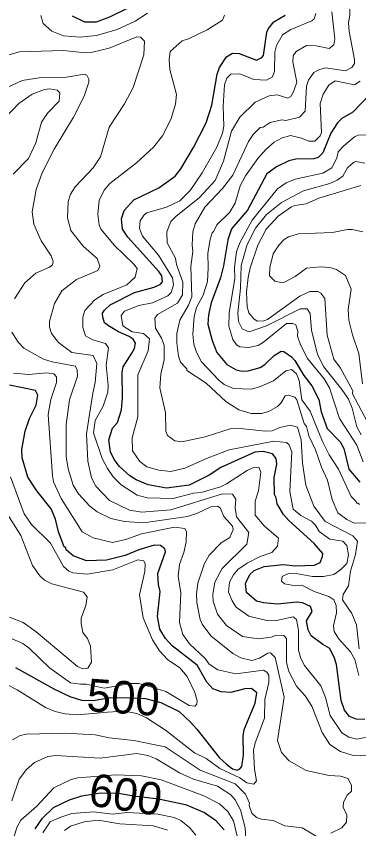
# Model space of a CAD drawing. Extents: x 673.3 to 698.5, y 6984.3 to 7012.3.
# Drawn here: x 684.042 to 684.883, y 7008.359 to 7010.354 of the extents above; entities that cross this region are included whole.
import ezdxf
from ezdxf.enums import TextEntityAlignment as Align

# ---------------------------------------------------------------- set-up
doc = ezdxf.new("R2010")
doc.units = 0
doc.header["$LTSCALE"] = 0.032
doc.layers.add('1', color=7, linetype='Continuous', lineweight=25)
doc.layers.add('2', color=7, linetype='Continuous', lineweight=13)
doc.layers.add('61', color=7, linetype='Continuous')

msp = doc.modelspace()

# ---------------------------------------------------------------- linework, layer by layer
at = {"layer": '1'}
for points in [[(684.3124, 7010.3724), (684.271, 7010.3515), (684.2385, 7010.3394), (684.2099, 7010.3393), (684.1796, 7010.3542)], [(684.254, 7009.6247), (684.2589, 7009.6327), (684.2724, 7009.6457), (684.3326, 7009.6754), (684.381, 7009.6888), (684.3962, 7009.6959), (684.4014, 7009.7023), (684.3994, 7009.7164), (684.3924, 7009.7276), (684.3161, 7009.8112), (684.303, 7009.8309), (684.3005, 7009.8563), (684.3067, 7009.877), (684.3303, 7009.9034), (684.3919, 7009.9323), (684.4322, 7009.9616), (684.446, 7009.9794), (684.4776, 7010.0316), (684.5087, 7010.0922), (684.5226, 7010.1359), (684.5358, 7010.2117), (684.5408, 7010.228), (684.5583, 7010.2544), (684.5728, 7010.2635), (684.5894, 7010.2625), (684.6323, 7010.2458), (684.6454, 7010.2529), (684.6491, 7010.2577), (684.6578, 7010.3149), (684.6616, 7010.3239), (684.6745, 7010.34), (684.7028, 7010.3566)], [(684.9093, 7010.1599), (684.8688, 7010.1183), (684.8414, 7010.1033), (684.8312, 7010.0923), (684.8144, 7010.0667), (684.795, 7010.0183), (684.7833, 7010.0071), (684.7727, 7010.0038), (684.7284, 7010.0029), (684.7112, 7009.9993), (684.6813, 7009.9841), (684.6579, 7009.9671), (684.61, 7009.8778), (684.5711, 7009.8318), (684.562, 7009.8049), (684.5513, 7009.741), (684.544, 7009.7117), (684.5205, 7009.6502), (684.5138, 7009.6209), (684.5122, 7009.5979), (684.5229, 7009.5577), (684.5343, 7009.5288), (684.559, 7009.4992), (684.5819, 7009.486), (684.5965, 7009.4826), (684.6116, 7009.4833), (684.6411, 7009.4917), (684.6524, 7009.4992), (684.6753, 7009.5212), (684.6925, 7009.532), (684.6989, 7009.5305), (684.7181, 7009.5175), (684.7264, 7009.5084), (684.7486, 7009.4716), (684.7683, 7009.4468), (684.7849, 7009.4133), (684.7914, 7009.3824), (684.806, 7009.3421), (684.8378, 7009.3091), (684.8468, 7009.2928), (684.8594, 7009.2417), (684.8862, 7009.2103)], [(684.8984, 7008.6275), (684.8769, 7008.6281), (684.8606, 7008.6344), (684.8485, 7008.6503), (684.8403, 7008.6742), (684.8283, 7008.7622), (684.824, 7008.7781), (684.8122, 7008.8018), (684.7948, 7008.8115), (684.7661, 7008.833), (684.7591, 7008.8478), (684.7549, 7008.8693), (684.7686, 7008.8924), (684.7652, 7008.9052), (684.745, 7008.9141), (684.7311, 7008.9157), (684.6834, 7008.9109), (684.6491, 7008.9135), (684.6322, 7008.9181), (684.6074, 7008.9389), (684.6051, 7008.9613), (684.6156, 7008.9833), (684.6267, 7008.9934), (684.6508, 7009.0029), (684.6981, 7009.0077), (684.7271, 7009.0045), (684.7743, 7009.0062), (684.7882, 7009.013), (684.7947, 7009.0273), (684.7954, 7009.0346), (684.7741, 7009.0593), (684.7116, 7009.1161), (684.6983, 7009.1309), (684.6832, 7009.1567), (684.6807, 7009.1714), (684.6767, 7009.1794), (684.6759, 7009.2214), (684.6823, 7009.254), (684.6806, 7009.2684), (684.6714, 7009.2799), (684.6489, 7009.2855), (684.6284, 7009.2837), (684.5445, 7009.2463), (684.5156, 7009.227), (684.4665, 7009.2027), (684.4108, 7009.1951), (684.3659, 7009.2037), (684.3365, 7009.2161), (684.3212, 7009.2253), (684.2956, 7009.2486), (684.2826, 7009.2657), (684.2735, 7009.2849), (684.2695, 7009.314), (684.2785, 7009.3423), (684.2906, 7009.3566), (684.3004, 7009.3873), (684.3028, 7009.4169), (684.3021, 7009.4804), (684.3049, 7009.4935), (684.3258, 7009.5268), (684.3324, 7009.5381), (684.3347, 7009.5511), (684.3294, 7009.5608), (684.3194, 7009.5678), (684.2932, 7009.5789), (684.2683, 7009.5937), (684.2589, 7009.6013), (684.2542, 7009.6151), (684.254, 7009.6247)], [(684.5735, 7008.5059), (684.5848, 7008.503), (684.5914, 7008.5062), (684.5961, 7008.5121), (684.6001, 7008.5394), (684.5993, 7008.5862), (684.6018, 7008.6025), (684.6285, 7008.6673), (684.6326, 7008.6931), (684.6201, 7008.7032), (684.6033, 7008.7024), (684.569, 7008.6934), (684.5449, 7008.6956), (684.5246, 7008.7023), (684.5097, 7008.7187), (684.4862, 7008.7608), (684.4245, 7008.8081), (684.4087, 7008.8266), (684.3948, 7008.8492), (684.3891, 7008.8802), (684.3956, 7008.9413), (684.3916, 7008.9592), (684.39, 7008.9857), (684.4087, 7009.0387), (684.407, 7009.0461), (684.3964, 7009.0549), (684.381, 7009.055), (684.343, 7009.0437), (684.3098, 7009.0297), (684.2635, 7009.0187), (684.2141, 7009.0168), (684.1818, 7009.0288), (684.1645, 7009.0442), (684.1634, 7009.0492), (684.1592, 7009.0517), (684.1453, 7009.088), (684.1385, 7009.1195), (684.1272, 7009.1448), (684.0921, 7009.1888), (684.0701, 7009.2225), (684.0564, 7009.2694), (684.0554, 7009.29), (684.0635, 7009.3354), (684.0743, 7009.3665), (684.0911, 7009.3987), (684.095, 7009.4239), (684.0887, 7009.4355), (684.0254, 7009.4486)], [(684.0401, 7008.7552), (684.1339, 7008.703), (684.1736, 7008.6835), (684.2021, 7008.6752), (684.2306, 7008.6741), (684.2735, 7008.6814), (684.3278, 7008.6804), (684.3593, 7008.6793), (684.3969, 7008.6689), (684.4419, 7008.647), (684.4702, 7008.6211), (684.4854, 7008.6036), (684.5404, 7008.534), (684.5583, 7008.5174), (684.5735, 7008.5059)], [(684.0885, 7008.3591), (684.1061, 7008.3851), (684.1336, 7008.4115), (684.1727, 7008.4302), (684.2029, 7008.4402), (684.2491, 7008.4475), (684.2931, 7008.4468), (684.3301, 7008.4403), (684.3917, 7008.4327), (684.458, 7008.4185), (684.5043, 7008.3993), (684.5311, 7008.3804), (684.553, 7008.3564)]]:
    msp.add_lwpolyline(points, dxfattribs=at)
at = {"layer": '2'}
for points in [[(684.7596, 7010.1972), (684.7726, 7010.2161), (684.7849, 7010.2227), (684.8016, 7010.2276), (684.851, 7010.2203), (684.8664, 7010.2279), (684.8727, 7010.2382), (684.8728, 7010.2478), (684.8599, 7010.3167), (684.8583, 7010.3378), (684.8614, 7010.3564), (684.8606, 7010.386)], [(684.1025, 7010.3561), (684.1083, 7010.3361), (684.1295, 7010.3171), (684.158, 7010.3056), (684.1989, 7010.3026), (684.239, 7010.3064), (684.2901, 7010.3217), (684.3339, 7010.3422), (684.3642, 7010.3614)], [(684.5536, 7010.3568), (684.5484, 7010.3442), (684.5111, 7010.3207), (684.4652, 7010.2987), (684.4492, 7010.2939), (684.4197, 7010.2673), (684.4176, 7010.2468), (684.4192, 7010.2232), (684.4356, 7010.1621), (684.4331, 7010.1378), (684.4216, 7010.1004), (684.4013, 7010.06), (684.3791, 7010.0328), (684.3375, 7009.9942), (684.2715, 7009.943), (684.2582, 7009.9267), (684.2457, 7009.9013), (684.2426, 7009.8683), (684.2458, 7009.842), (684.2497, 7009.8315), (684.2828, 7009.7908), (684.3311, 7009.745), (684.3385, 7009.7347), (684.3342, 7009.7135), (684.3131, 7009.6943), (684.2555, 7009.6709), (684.2351, 7009.6578), (684.2107, 7009.6312), (684.2051, 7009.6153), (684.2051, 7009.5896), (684.2122, 7009.5694), (684.2296, 7009.5596), (684.261, 7009.5503), (684.2686, 7009.54), (684.2629, 7009.4972), (684.2677, 7009.4481), (684.2669, 7009.4309), (684.2554, 7009.397), (684.236, 7009.3612), (684.2312, 7009.3311), (684.2533, 7009.2682), (684.266, 7009.2434), (684.2801, 7009.2235), (684.2997, 7009.2032), (684.3385, 7009.1785), (684.3636, 7009.1715), (684.4277, 7009.1699), (684.4775, 7009.1828), (684.4965, 7009.1846), (684.5436, 7009.1986), (684.5588, 7009.2058), (684.609, 7009.239), (684.6246, 7009.2463), (684.6378, 7009.2466), (684.6431, 7009.2344), (684.6368, 7009.1888), (684.6285, 7009.1638), (684.6292, 7009.129), (684.6506, 7009.1029), (684.6859, 7009.0723), (684.6837, 7009.0532), (684.6699, 7009.0376), (684.6408, 7009.0273), (684.6088, 7009.0113), (684.5862, 7008.9955), (684.5758, 7008.9828), (684.5661, 7008.9645), (684.5636, 7008.94), (684.5723, 7008.9184), (684.5824, 7008.9033), (684.6135, 7008.8809), (684.6609, 7008.8694), (684.6815, 7008.8706), (684.7222, 7008.8792), (684.7301, 7008.8727), (684.7352, 7008.8471), (684.7353, 7008.7973)], [(684.3264, 7009.3185), (684.3402, 7009.3707), (684.3402, 7009.4733), (684.3663, 7009.5322), (684.3695, 7009.562), (684.3546, 7009.5753), (684.3265, 7009.5788), (684.3037, 7009.5937), (684.2996, 7009.6193), (684.3081, 7009.6295), (684.3433, 7009.6439), (684.3763, 7009.6507), (684.4139, 7009.6672), (684.4223, 7009.676), (684.4283, 7009.6944), (684.4254, 7009.7118), (684.3913, 7009.7675), (684.3516, 7009.8142), (684.345, 7009.8329), (684.3465, 7009.8518), (684.3562, 7009.8663), (684.3629, 7009.8712), (684.4111, 7009.8856), (684.444, 7009.9005), (684.4689, 7009.9264), (684.4989, 7009.9697), (684.5343, 7010.0328), (684.5488, 7010.0668), (684.552, 7010.0844), (684.5504, 7010.1332), (684.5537, 7010.1853), (684.5594, 7010.2016), (684.5689, 7010.2116), (684.5913, 7010.2123), (684.6252, 7010.199), (684.6566, 7010.1974), (684.6718, 7010.2053), (684.6766, 7010.2195), (684.6775, 7010.2658), (684.681, 7010.2824), (684.6964, 7010.3085), (684.7166, 7010.3213), (684.7681, 7010.3427), (684.774, 7010.3475), (684.7783, 7010.3607)], [(684.715, 7009.3497), (684.6891, 7009.344), (684.6704, 7009.3361), (684.6538, 7009.3352), (684.5844, 7009.3424), (684.5678, 7009.3409), (684.5063, 7009.3214), (684.4489, 7009.3091), (684.4314, 7009.3114), (684.4132, 7009.3249), (684.4096, 7009.3351), (684.4086, 7009.381), (684.3949, 7009.4415), (684.3972, 7009.4749), (684.4054, 7009.5107), (684.4054, 7009.5465), (684.3989, 7009.5632), (684.384, 7009.5883), (684.3825, 7009.6125), (684.3886, 7009.6219), (684.4384, 7009.6499), (684.45, 7009.6701), (684.4509, 7009.7007), (684.4354, 7009.7442), (684.433, 7009.7602), (684.4127, 7009.798), (684.412, 7009.8245), (684.4217, 7009.8504), (684.4344, 7009.8633), (684.4915, 7009.9082), (684.5308, 7009.9508), (684.5508, 7009.9979), (684.5711, 7010.0721), (684.5914, 7010.1058), (684.6289, 7010.1427), (684.6636, 7010.1584), (684.6831, 7010.1609), (684.7092, 7010.1528), (684.7167, 7010.1571), (684.7233, 7010.168), (684.7311, 7010.1922), (684.7215, 7010.2417), (684.7222, 7010.2567), (684.7294, 7010.2674), (684.7546, 7010.2822), (684.7789, 7010.2815), (684.8104, 7010.275), (684.8221, 7010.2839), (684.8248, 7010.2988), (684.8172, 7010.3652)], [(684.8383, 7008.549), (684.8125, 7008.5657), (684.7937, 7008.5951), (684.7683, 7008.66), (684.7517, 7008.6851), (684.7307, 7008.7095), (684.7119, 7008.7449), (684.7059, 7008.7675), (684.7059, 7008.8259), (684.6994, 7008.8334), (684.6816, 7008.8341), (684.6681, 7008.8295), (684.6369, 7008.8254), (684.5977, 7008.8308), (684.5587, 7008.8578), (684.5364, 7008.8859), (684.526, 7008.918), (684.5252, 7008.9341), (684.5295, 7008.9644), (684.5481, 7008.9982), (684.608, 7009.058), (684.613, 7009.0863), (684.5831, 7009.1249), (684.5799, 7009.1468), (684.5813, 7009.168), (684.5728, 7009.1807), (684.5487, 7009.1818), (684.4214, 7009.1422), (684.3505, 7009.1368), (684.3197, 7009.141), (684.2709, 7009.1652), (684.2374, 7009.2), (684.2268, 7009.2204), (684.2177, 7009.2615), (684.2148, 7009.3284), (684.2296, 7009.4283), (684.2361, 7009.4546), (684.24, 7009.5016), (684.2306, 7009.5213), (684.1782, 7009.5282), (684.1455, 7009.5529), (684.1287, 7009.5749), (684.1238, 7009.5903), (684.1237, 7009.6042), (684.1356, 7009.649), (684.1534, 7009.6801), (684.1899, 7009.7075), (684.2421, 7009.7299), (684.2474, 7009.7407), (684.2403, 7009.7594), (684.2061, 7009.7895), (684.1759, 7009.8283), (684.1677, 7009.8587), (684.1693, 7009.899), (684.1754, 7009.9173), (684.1867, 7009.9354), (684.2309, 7009.9815), (684.2488, 7010.0089), (684.2705, 7010.0818), (684.3076, 7010.1387), (684.3289, 7010.1791), (684.355, 7010.2592), (684.357, 7010.2924), (684.3468, 7010.3026), (684.3379, 7010.3034), (684.2705, 7010.2756), (684.2292, 7010.266), (684.2034, 7010.2652), (684.1569, 7010.2701), (684.0493, 7010.2668), (684.0184, 7010.2577)], [(684.0087, 7010.1738), (684.0561, 7010.1959), (684.1027, 7010.2032), (684.1655, 7010.2041), (684.2086, 7010.2114), (684.2156, 7010.2091), (684.2205, 7010.1997), (684.2205, 7010.1919), (684.2083, 7010.1577), (684.1825, 7010.1061), (684.135, 7010.0274), (684.1052, 7009.9694), (684.0909, 7009.929), (684.0813, 7009.8741), (684.0846, 7009.8432), (684.1031, 7009.8029), (684.1276, 7009.7654), (684.1325, 7009.752), (684.1309, 7009.7438), (684.1237, 7009.7378), (684.0897, 7009.7229), (684.063, 7009.6996), (684.0371, 7009.6603)], [(684.9102, 7009.1102), (684.8723, 7009.1096), (684.8542, 7009.1187), (684.8321, 7009.1351), (684.818, 7009.1674), (684.8068, 7009.2149), (684.7917, 7009.2467), (684.7775, 7009.2895), (684.7604, 7009.3237), (684.7547, 7009.3471), (684.7496, 7009.3537), (684.7311, 7009.4122), (684.7263, 7009.4187), (684.7106, 7009.4237), (684.7024, 7009.4223), (684.6922, 7009.4038), (684.684, 7009.3956), (684.6625, 7009.3834), (684.6443, 7009.3783), (684.619, 7009.3783), (684.5884, 7009.3876), (684.5567, 7009.4078), (684.5083, 7009.4531), (684.4613, 7009.4846), (684.4607, 7009.4882), (684.4451, 7009.5043), (684.4401, 7009.5192), (684.4363, 7009.5522), (684.4364, 7009.5752), (684.4439, 7009.6074), (684.465, 7009.6449), (684.4731, 7009.6647), (684.4706, 7009.7397), (684.4754, 7009.7765), (684.4738, 7009.7921), (684.4755, 7009.8244), (684.4814, 7009.8439), (684.5054, 7009.8855), (684.5485, 7009.931), (684.574, 7009.9639), (684.6127, 7010.0464), (684.6238, 7010.0634), (684.6414, 7010.0809), (684.6481, 7010.082), (684.6659, 7010.0929), (684.6942, 7010.0998), (684.7046, 7010.0983), (684.7379, 7010.1065), (684.7513, 7010.1209), (684.7548, 7010.1824), (684.7596, 7010.1972)], [(684.8871, 7010.1948), (684.8727, 7010.1854), (684.8251, 7010.1951), (684.8102, 7010.1845), (684.7957, 7010.1628), (684.7882, 7010.1401), (684.7922, 7010.0685), (684.7889, 7010.0606), (684.7753, 7010.0472), (684.7607, 7010.0469), (684.7429, 7010.0547), (684.7157, 7010.0615), (684.6936, 7010.0544), (684.6756, 7010.0447), (684.6551, 7010.027)], [(684.0345, 7009.966), (684.0719, 7010.0043), (684.09, 7010.043), (684.104, 7010.0938), (684.1182, 7010.1163), (684.147, 7010.1454), (684.149, 7010.1659), (684.1424, 7010.1723), (684.1239, 7010.1755), (684.1115, 7010.1739), (684.0812, 7010.1628), (684.0479, 7010.1397), (684.0136, 7010.1041)], [(684.8941, 7009.2597), (684.8785, 7009.3009), (684.8361, 7009.3664), (684.8115, 7009.4416), (684.7981, 7009.4636), (684.7577, 7009.5137), (684.7399, 7009.5475), (684.7331, 7009.5686), (684.7336, 7009.5811), (684.7286, 7009.5965), (684.7214, 7009.5998), (684.7058, 7009.5996), (684.6495, 7009.5537), (684.6363, 7009.5459), (684.6121, 7009.5403), (684.5915, 7009.5422), (684.5829, 7009.5472), (684.5738, 7009.5606), (684.5644, 7009.593), (684.5651, 7009.6256), (684.5787, 7009.7103), (684.5782, 7009.7379), (684.5828, 7009.7759), (684.5913, 7009.798), (684.6212, 7009.8531), (684.6834, 7009.9306), (684.7054, 7009.9452), (684.7273, 7009.9541), (684.7949, 7009.9686), (684.8172, 7009.9815), (684.8297, 7010.0054), (684.833, 7010.0207), (684.8465, 7010.036), (684.8728, 7010.0583), (684.8818, 7010.0617), (684.9465, 7010.0642)], [(684.6551, 7010.027), (684.6352, 7010.0049), (684.6051, 7009.9623), (684.5917, 7009.9372), (684.5795, 7009.8951), (684.5654, 7009.8721), (684.5343, 7009.8419), (684.5274, 7009.8261), (684.5235, 7009.8224), (684.5179, 7009.806), (684.5122, 7009.7719), (684.5137, 7009.7363), (684.512, 7009.7026), (684.5007, 7009.669), (684.4847, 7009.6387), (684.4788, 7009.6172), (684.4755, 7009.5731), (684.4779, 7009.5485), (684.4844, 7009.5294), (684.4968, 7009.5055), (684.5392, 7009.4601), (684.5526, 7009.4501), (684.5757, 7009.4402), (684.6199, 7009.4386)], [(684.8987, 7009.9935), (684.8764, 7009.9972), (684.8702, 7009.9947), (684.8556, 7009.9815), (684.844, 7009.9612), (684.8307, 7009.9513), (684.8121, 7009.9435), (684.7478, 7009.9253), (684.6932, 7009.8964), (684.6567, 7009.8674), (684.63, 7009.8338), (684.6088, 7009.7938), (684.5948, 7009.7423), (684.5927, 7009.6867), (684.5863, 7009.6253), (684.5877, 7009.6049), (684.5971, 7009.5867), (684.614, 7009.5795), (684.6568, 7009.594), (684.7398, 7009.6354), (684.7564, 7009.6355), (684.7637, 7009.624), (684.7671, 7009.5825), (684.7823, 7009.524), (684.7967, 7009.4942), (684.8421, 7009.4375), (684.8581, 7009.4136), (684.8672, 7009.3919), (684.8788, 7009.3459), (684.8893, 7009.3263)], [(684.8883, 7009.9385), (684.7851, 7009.9077), (684.7545, 7009.8938), (684.7266, 7009.8895), (684.7179, 7009.8859), (684.6853, 7009.8632), (684.6561, 7009.8309), (684.6357, 7009.7922), (684.6169, 7009.7365), (684.6114, 7009.7127), (684.6073, 7009.6762), (684.6091, 7009.6406), (684.6131, 7009.6258), (684.6253, 7009.6113), (684.6341, 7009.6056), (684.6502, 7009.6063), (684.6589, 7009.6097), (684.7388, 7009.6667), (684.7629, 7009.6779), (684.7825, 7009.6779), (684.79, 7009.6738), (684.8001, 7009.6606), (684.8054, 7009.5707), (684.8222, 7009.5124), (684.8388, 7009.4896), (684.8685, 7009.434), (684.868, 7009.4272), (684.9121, 7009.3431)], [(684.8938, 7009.8243), (684.8675, 7009.8302), (684.8557, 7009.8302), (684.8189, 7009.823), (684.735, 7009.8196), (684.7106, 7009.8122), (684.7002, 7009.8058), (684.6866, 7009.7921), (684.6727, 7009.7703), (684.6645, 7009.7368), (684.6643, 7009.7167), (684.6771, 7009.7039), (684.6927, 7009.7), (684.7007, 7009.7007), (684.7268, 7009.7146), (684.7549, 7009.7358), (684.7894, 7009.7391), (684.8124, 7009.7373), (684.8287, 7009.7321), (684.8508, 7009.7178), (684.8647, 7009.6842), (684.8575, 7009.6342), (684.8591, 7009.6082), (684.8679, 7009.5718), (684.8833, 7009.5263), (684.8925, 7009.4512)], [(684.031, 7009.5784), (684.0463, 7009.5535), (684.0606, 7009.5391), (684.1084, 7009.5117), (684.1303, 7009.5051), (684.1873, 7009.495), (684.1912, 7009.485)], [(684.0184, 7008.713), (684.044, 7008.7002), (684.1137, 7008.6572), (684.1378, 7008.6468), (684.1616, 7008.6413), (684.1907, 7008.6389), (684.2397, 7008.6429), (684.2662, 7008.6455), (684.2923, 7008.6471), (684.3164, 7008.6461), (684.3378, 7008.6419), (684.3622, 7008.6314), (684.4085, 7008.6012), (684.4799, 7008.5459), (684.5088, 7008.5313), (684.542, 7008.5071), (684.5908, 7008.4844), (684.6086, 7008.4717), (684.6259, 7008.469), (684.6324, 7008.4766), (684.6276, 7008.5056), (684.6246, 7008.5523), (684.6288, 7008.5702), (684.6514, 7008.6303), (684.653, 7008.6762), (684.6628, 7008.7181), (684.6624, 7008.7365), (684.6578, 7008.7439), (684.6494, 7008.7487), (684.5817, 7008.7391), (684.5367, 7008.7495), (684.5156, 7008.7634), (684.5058, 7008.777), (684.4675, 7008.8129), (684.4515, 7008.8363), (684.4429, 7008.8654), (684.4462, 7008.9382), (684.4397, 7008.9795), (684.4429, 7009.008), (684.4535, 7009.0374), (684.4592, 7009.0634), (684.46, 7009.0889), (684.4559, 7009.0964), (684.431, 7009.0997), (684.3495, 7009.0835), (684.3112, 7009.0695), (684.2779, 7009.0616), (684.2306, 7009.0736), (684.2035, 7009.0884), (684.1518, 7009.1696), (684.1337, 7009.2107), (684.1306, 7009.226), (684.1204, 7009.3761), (684.1269, 7009.413), (684.1406, 7009.4551), (684.1409, 7009.4688), (684.1339, 7009.476), (684.1169, 7009.4784), (684.0718, 7009.4745), (684.0347, 7009.4777)], [(684.1912, 7009.485), (684.192, 7009.4707), (684.1729, 7009.4119), (684.1644, 7009.3517), (684.1644, 7009.2727), (684.1692, 7009.2426), (684.182, 7009.2028), (684.1949, 7009.1815), (684.2229, 7009.1513), (684.2404, 7009.1371), (684.2743, 7009.1209), (684.3079, 7009.1137), (684.3548, 7009.1104), (684.4622, 7009.126), (684.4872, 7009.1337), (684.52, 7009.1495), (684.536, 7009.1511), (684.5431, 7009.1468), (684.5516, 7009.1255), (684.5732, 7009.1021), (684.5747, 7009.0937), (684.5665, 7009.0739), (684.5451, 7009.0611), (684.5157, 7009.0306), (684.5037, 7009.009), (684.4877, 7008.9624), (684.4844, 7008.9349), (684.4853, 7008.9143), (684.4933, 7008.8729), (684.4987, 7008.8614), (684.5202, 7008.8326), (684.574, 7008.7892), (684.5936, 7008.7785), (684.6206, 7008.7725), (684.6391, 7008.7777), (684.6601, 7008.7904), (684.6668, 7008.791), (684.6776, 7008.7792), (684.7002, 7008.6826), (684.684, 7008.5755), (684.6939, 7008.5466), (684.712, 7008.5256), (684.7539, 7008.5018), (684.8103, 7008.4899), (684.8382, 7008.4881), (684.8575, 7008.4823), (684.8655, 7008.4651), (684.8655, 7008.4518), (684.8551, 7008.4416), (684.846, 7008.4244), (684.8452, 7008.4125), (684.8541, 7008.3924), (684.8532, 7008.3754), (684.8414, 7008.3617), (684.8146, 7008.3484)], [(684.6199, 7009.4386), (684.6422, 7009.4449), (684.6737, 7009.4591), (684.7038, 7009.483), (684.7181, 7009.4865), (684.7302, 7009.4764), (684.7368, 7009.4597), (684.7433, 7009.412), (684.7638, 7009.3845), (684.7941, 7009.3101), (684.8106, 7009.2771), (684.8332, 7009.2418), (684.8644, 7009.175), (684.8768, 7009.1625), (684.8779, 7009.1586), (684.8823, 7009.1584), (684.8854, 7009.1552)], [(684.8843, 7008.8012), (684.8775, 7008.8601), (684.8661, 7008.8876), (684.8436, 7008.9214), (684.8452, 7008.9341), (684.8582, 7008.9557), (684.8631, 7008.9912), (684.8754, 7009.0325), (684.8802, 7009.0652), (684.8687, 7009.0786), (684.801, 7009.1139), (684.7726, 7009.1514), (684.7532, 7009.2029), (684.7449, 7009.2564), (684.7417, 7009.314), (684.7329, 7009.3454), (684.715, 7009.3497)], [(684.8834, 7008.7352), (684.8736, 7008.7748), (684.8633, 7008.7938), (684.8333, 7008.8259), (684.8228, 7008.8438), (684.8216, 7008.8571), (684.8289, 7008.8895), (684.828, 7008.9074), (684.8223, 7008.9208), (684.8096, 7008.929), (684.7741, 7008.9414), (684.7432, 7008.9571), (684.7282, 7008.9557), (684.7009, 7008.9601), (684.6932, 7008.9673), (684.6948, 7008.9785), (684.7107, 7008.9859), (684.7333, 7008.985), (684.7699, 7008.9784), (684.7968, 7008.9788), (684.8218, 7008.9833), (684.8393, 7008.9953), (684.8539, 7009.0101), (684.8582, 7009.0316), (684.8541, 7009.0547), (684.8442, 7009.0654), (684.8121, 7009.0704), (684.7861, 7009.0891), (684.7774, 7009.1048), (684.7673, 7009.1142), (684.7413, 7009.1286), (684.7223, 7009.1441), (684.714, 7009.1874), (684.7189, 7009.2846), (684.712, 7009.3014), (684.7059, 7009.3073), (684.6744, 7009.3107), (684.5652, 7009.2894), (684.513, 7009.2699), (684.4564, 7009.2446), (684.422, 7009.2366), (684.392, 7009.2395), (684.3626, 7009.2478), (684.3452, 7009.2611), (684.3273, 7009.2866), (684.3264, 7009.3185)], [(684.0275, 7009.223), (684.0614, 7009.1321), (684.0796, 7009.1065), (684.1258, 7009.0602), (684.1581, 7009.0027), (684.1713, 7008.9917), (684.1809, 7008.9875), (684.2162, 7008.9845), (684.2792, 7008.9948), (684.3408, 7009.019), (684.3556, 7009.0166), (684.3589, 7009.0092), (684.3574, 7008.991), (684.3444, 7008.9331), (684.3536, 7008.8769), (684.3765, 7008.8227), (684.3936, 7008.7956), (684.4135, 7008.7748), (684.4434, 7008.754), (684.4621, 7008.733), (684.481, 7008.6937), (684.486, 7008.6736), (684.4852, 7008.6654), (684.481, 7008.6603), (684.4668, 7008.662), (684.409, 7008.6961), (684.3773, 7008.7061), (684.3429, 7008.7156), (684.3228, 7008.716), (684.2582, 7008.704), (684.2138, 7008.7144), (684.1995, 7008.7138), (684.1752, 7008.7178), (684.1234, 7008.7539), (684.0735, 7008.8028), (684.0577, 7008.8139), (684.0316, 7008.8253)], [(684.0251, 7008.879), (684.0587, 7008.8656), (684.0906, 7008.8422), (684.1923, 7008.7576), (684.2057, 7008.7521), (684.2176, 7008.7532), (684.227, 7008.7684), (684.2246, 7008.8074), (684.2169, 7008.8262), (684.2054, 7008.8413), (684.201, 7008.863), (684.2014, 7008.876), (684.2124, 7008.9069), (684.2164, 7008.9285), (684.207, 7008.9403), (684.1291, 7008.9603), (684.1112, 7008.9696), (684.0995, 7008.9798), (684.0816, 7009.0054), (684.053, 7009.0792), (684.0167, 7009.1368)], [(684.7353, 7008.7973), (684.7412, 7008.7775), (684.7503, 7008.7597), (684.7898, 7008.7097), (684.8018, 7008.6811), (684.8129, 7008.6374), (684.8422, 7008.5945), (684.8589, 7008.584), (684.8783, 7008.5794), (684.919, 7008.5875)], [(684.7886, 7008.3351), (684.7441, 7008.3617), (684.7014, 7008.366), (684.6734, 7008.379), (684.6448, 7008.3824), (684.6324, 7008.3865), (684.6204, 7008.3972), (684.6141, 7008.4163), (684.6146, 7008.4221), (684.6049, 7008.4442), (684.5798, 7008.4693), (684.494, 7008.5029), (684.4075, 7008.5599), (684.3304, 7008.576), (684.2704, 7008.5827), (684.2356, 7008.5899), (684.1619, 7008.594), (684.0672, 7008.5916), (684.0517, 7008.5884), (684.0322, 7008.5772)], [(684.0307, 7008.4277), (684.0492, 7008.4809), (684.067, 7008.5048), (684.0868, 7008.5214), (684.1192, 7008.5362), (684.1385, 7008.5386), (684.2476, 7008.5322), (684.3377, 7008.5436), (684.3655, 7008.5386), (684.3854, 7008.5312), (684.443, 7008.4966), (684.4774, 7008.4808), (684.5365, 7008.4637), (684.5687, 7008.4421), (684.5799, 7008.4301), (684.593, 7008.4053), (684.6041, 7008.3611), (684.6064, 7008.3185)], [(684.9372, 7008.3529), (684.9605, 7008.3722), (684.9481, 7008.4038), (684.9486, 7008.4276), (684.9551, 7008.4334), (684.9766, 7008.4427), (684.9982, 7008.4585), (685.0013, 7008.4825), (684.9922, 7008.4906), (684.9688, 7008.4985), (684.9574, 7008.5064), (684.9422, 7008.536), (684.9323, 7008.5434), (684.9066, 7008.5379), (684.867, 7008.5395), (684.8383, 7008.549)], [(684.5887, 7008.3234), (684.576, 7008.3784), (684.562, 7008.4017), (684.5411, 7008.4201), (684.5026, 7008.44), (684.3978, 7008.4793), (684.3498, 7008.4889), (684.2867, 7008.4914), (684.1935, 7008.4842), (684.1767, 7008.48), (684.1343, 7008.4594), (684.0925, 7008.4148), (684.0533, 7008.3803), (684.0442, 7008.3639), (684.0357, 7008.3383)], [(684.1073, 7008.3494), (684.1253, 7008.3758), (684.1487, 7008.3871), (684.1782, 7008.3969), (684.2327, 7008.4003), (684.2783, 7008.3951), (684.3142, 7008.3992), (684.3895, 7008.395), (684.43, 7008.3864), (684.4461, 7008.3798), (684.4685, 7008.3615), (684.4833, 7008.3436)], [(684.1602, 7008.3546), (684.175, 7008.3652), (684.2086, 7008.3765), (684.2434, 7008.3806), (684.2959, 7008.3713), (684.3788, 7008.366), (684.4137, 7008.3558)]]:
    msp.add_lwpolyline(points, dxfattribs=at)

# ---------------------------------------------------------------- texts
at = {"layer": '61'}
for s, rotation, p in [('500', 355.95, (684.3022, 7008.6421)), ('600', 351.254, (684.3047, 7008.4037))]:
    msp.add_text(s, height=0.08, rotation=rotation, dxfattribs=at).set_placement(p, align=Align.CENTER)

doc.saveas('drawing.dxf')
